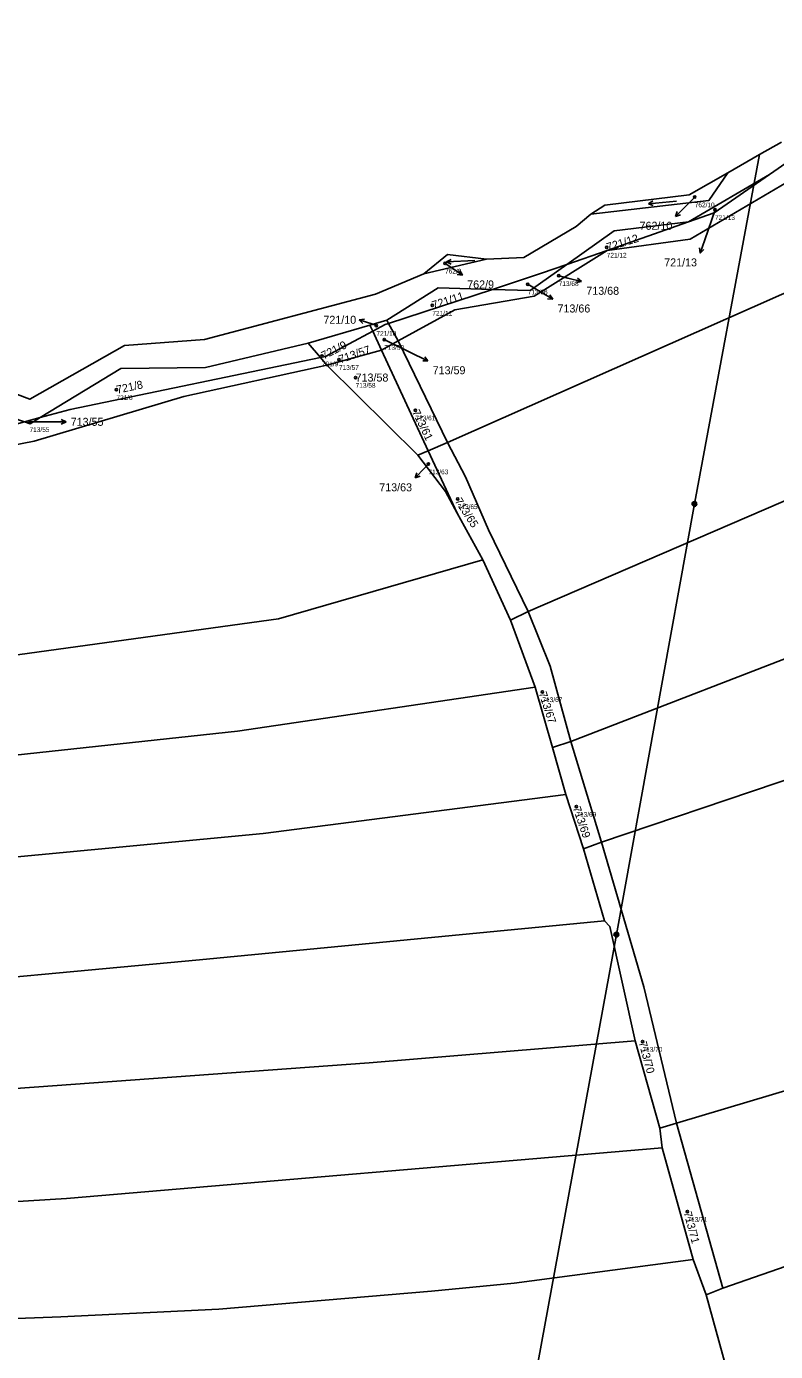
# Model space of a CAD drawing. Extents: x -732749 to -730903, y -1025757 to -1023435.
# Drawn here: x -731658.2 to -731499.2, y -1023726.5 to -1023445.1 of the extents above; entities that cross this region are included whole.
import ezdxf

# ---------------------------------------------------------------- set-up
doc = ezdxf.new("R2010")
doc.units = 0
for name, color, linetype in [('Definiční body', 7, 'Continuous'), ('Hranice parcel', 7, 'Continuous'), ('Parcelní čísla', 7, 'Continuous'), ('Polygon ku', 7, 'Continuous'), ('Polygon parcely', 7, 'Continuous'), ('Pop  PČ popisy', 7, 'Continuous'), ('Poz předměty', 7, 'Continuous'), ('Značky kultur', 7, 'Continuous')]:
    doc.layers.add(name, color=color, linetype=linetype)

msp = doc.modelspace()

# ---------------------------------------------------------------- linework, layer by layer
at = {"layer": 'Definiční body'}
for centre in [(-731516.33, -1023481.27), (-731512.03, -1023483.98), (-731535.02, -1023491.96), (-731569.33, -1023495.35), (-731545.22, -1023498), (-731551.78, -1023499.79), (-731572.05, -1023504.3), (-731583.91, -1023508.56), (-731582.26, -1023511.54), (-731595.47, -1023515.05), (-731591.87, -1023515.81), (-731588.33, -1023519.61), (-731639.12, -1023522.21), (-731657.56, -1023529.01), (-731575.63, -1023526.54), (-731572.87, -1023537.99), (-731566.64, -1023545.39), (-731548.66, -1023586.38), (-731541.46, -1023610.73), (-731527.42, -1023660.63), (-731517.88, -1023696.75)]:
    msp.add_circle(centre, 0.25, dxfattribs=at)
at = {"layer": 'Hranice parcel'}
for p, q in [((-731500.48, -1023476.49), (-731496.05, -1023473.42)), ((-731517.63, -1023486.54), (-731500.48, -1023476.49)), ((-731517.63, -1023486.54), (-731534.93, -1023492.6)), ((-731573.88, -1023497.6), (-731560.52, -1023494.48)), ((-731534.93, -1023492.6), (-731543.51, -1023495.6)), ((-731559.27, -1023500.89), (-731581.34, -1023508.11)), ((-731598.43, -1023512.27), (-731585.32, -1023508.48)), ((-731585.32, -1023508.48), (-731581.71, -1023507.44)), ((-731584.7, -1023509.77), (-731585.32, -1023508.48)), ((-731582.07, -1023508.35), (-731584.7, -1023509.77)), ((-731581.34, -1023508.11), (-731582.07, -1023508.35)), ((-731581.34, -1023508.11), (-731581.71, -1023507.44)), ((-731579.27, -1023511.84), (-731581.34, -1023508.11)), ((-731582.87, -1023513.76), (-731584.7, -1023509.77)), ((-731582.87, -1023513.76), (-731579.27, -1023511.84)), ((-731568.83, -1023533.4), (-731579.27, -1023511.84)), ((-731595.77, -1023515.38), (-731598.43, -1023512.27)), ((-731594.41, -1023516.97), (-731582.87, -1023513.76)), ((-731572.93, -1023535.14), (-731582.87, -1023513.76)), ((-731595.77, -1023515.38), (-731648.96, -1023526.4)), ((-731594.41, -1023516.97), (-731595.77, -1023515.38)), ((-731575.13, -1023536.08), (-731594.41, -1023516.97)), ((-731658.6, -1023529.02), (-731655.29, -1023528.12)), ((-731648.96, -1023526.4), (-731655.29, -1023528.12)), ((-731572.93, -1023535.14), (-731568.83, -1023533.4)), ((-731575.13, -1023536.08), (-731572.93, -1023535.14)), ((-731566.77, -1023548.41), (-731572.93, -1023535.14)), ((-731561.32, -1023558.35), (-731566.77, -1023548.41)), ((-731555.48, -1023571.11), (-731561.32, -1023558.35)), ((-731555.48, -1023571.11), (-731551.71, -1023569.31)), ((-731550.19, -1023585.37), (-731555.48, -1023571.11)), ((-731546.51, -1023598.15), (-731550.19, -1023585.37)), ((-731546.51, -1023598.15), (-731542.64, -1023596.91)), ((-731543.71, -1023608.19), (-731546.51, -1023598.15)), ((-731539.95, -1023619.68), (-731543.71, -1023608.19)), ((-731539.95, -1023619.68), (-731536.14, -1023618.29)), ((-731535.49, -1023635), (-731539.95, -1023619.68)), ((-731523.77, -1023679.04), (-731528.96, -1023660.44)), ((-731523.77, -1023679.04), (-731520.21, -1023677.99)), ((-731510.36, -1023712.98), (-731520.21, -1023677.99)), ((-731523.22, -1023683.21), (-731523.77, -1023679.04)), ((-731516.66, -1023706.91), (-731523.22, -1023683.21)), ((-731513.92, -1023714.45), (-731516.66, -1023706.91)), ((-731513.92, -1023714.45), (-731510.36, -1023712.98)), ((-731509.64, -1023729.88), (-731513.92, -1023714.45))]:
    msp.add_line(p, q, dxfattribs=at)
for points in [[(-731409.94, -1023446.72), (-731445.95, -1023454.33), (-731457.84, -1023458.26), (-731473.66, -1023466.35), (-731487.19, -1023469.88), (-731493.25, -1023476.07), (-731517.27, -1023490.22), (-731534.93, -1023492.6)], [(-731402.96, -1023461.4), (-731468.7, -1023489.01), (-731568.83, -1023533.4)], [(-731509.32, -1023476.13), (-731502.58, -1023472.27), (-731497.9, -1023469.6)], [(-731538.38, -1023484.92), (-731535.4, -1023483), (-731517.5, -1023480.8), (-731509.32, -1023476.13)], [(-731538.38, -1023484.92), (-731513.32, -1023482), (-731509.32, -1023476.13)], [(-731500.48, -1023476.49), (-731512.21, -1023484.64), (-731517.63, -1023486.54)], [(-731560.52, -1023494.48), (-731552.6, -1023494.1), (-731541.54, -1023487.52), (-731538.38, -1023484.92)], [(-731543.51, -1023495.6), (-731533.42, -1023488.43), (-731517.63, -1023486.54)], [(-731579.27, -1023511.84), (-731567.3, -1023505.19), (-731550.41, -1023502.34), (-731534.93, -1023492.6)], [(-731573.88, -1023497.6), (-731568.8, -1023493.5), (-731560.52, -1023494.48)], [(-731660.7, -1023522.99), (-731657.5, -1023524.2), (-731637.4, -1023512.8), (-731620.4, -1023511.5), (-731584.1, -1023501.9), (-731573.88, -1023497.6)], [(-731559.27, -1023500.89), (-731551.24, -1023501.1), (-731543.51, -1023495.6)], [(-731559.27, -1023500.89), (-731548.84, -1023497.47), (-731543.51, -1023495.6)], [(-731551.71, -1023569.31), (-731429.45, -1023516.57), (-731382.45, -1023496.12)], [(-731581.71, -1023507.44), (-731570.78, -1023500.58), (-731559.27, -1023500.89)], [(-731584.7, -1023509.77), (-731594.73, -1023515.17), (-731595.77, -1023515.38)], [(-731655.29, -1023528.12), (-731638.19, -1023517.7), (-731620.21, -1023517.5), (-731598.43, -1023512.27)], [(-731787.76, -1023556.85), (-731751.28, -1023551.45), (-731656.56, -1023533.13), (-731624.81, -1023523.61), (-731594.41, -1023516.97)], [(-731542.64, -1023596.91), (-731486.25, -1023575.09), (-731433.33, -1023552.65), (-731369.24, -1023526.05)], [(-731655.29, -1023528.12), (-731657.42, -1023529.42), (-731658.6, -1023529.02)], [(-731551.71, -1023569.31), (-731560.11, -1023551.96), (-731565.02, -1023540.71), (-731568.83, -1023533.4)], [(-731566.77, -1023548.41), (-731569.23, -1023543.78), (-731575.13, -1023536.08)], [(-731536.14, -1023618.29), (-731498.83, -1023605.7), (-731432.8, -1023583.26), (-731356.74, -1023553.99)], [(-731561.32, -1023558.35), (-731604.7, -1023570.83), (-731714.62, -1023585.97), (-731784.9, -1023594.59)], [(-731542.64, -1023596.91), (-731547.06, -1023580.9), (-731551.71, -1023569.31)], [(-731783, -1023614.84), (-731675.76, -1023601.42), (-731613.41, -1023594.72), (-731550.19, -1023585.37)], [(-731536.14, -1023618.29), (-731536.21, -1023618.05), (-731542.64, -1023596.91)], [(-731781.11, -1023634.23), (-731728.06, -1023628.87), (-731692.25, -1023624.46), (-731607.99, -1023616.41), (-731543.71, -1023608.19)], [(-731520.21, -1023677.99), (-731474.72, -1023664.36), (-731327.96, -1023615.47)], [(-731520.21, -1023677.99), (-731527.13, -1023649.04), (-731536.14, -1023618.29)], [(-731780.53, -1023657.03), (-731691.7, -1023649.76), (-731621.47, -1023643.24), (-731535.49, -1023635)], [(-731528.96, -1023660.44), (-731534.37, -1023636.21), (-731535.49, -1023635)], [(-731510.36, -1023712.98), (-731460.26, -1023695.57), (-731314.53, -1023643.16)], [(-731778.24, -1023678.83), (-731669.33, -1023671.21), (-731585.48, -1023665.13), (-731528.96, -1023660.44)], [(-731776.9, -1023701.02), (-731690.15, -1023696.42), (-731649.69, -1023693.94), (-731523.22, -1023683.21)], [(-731777.85, -1023723.03), (-731699.53, -1023720.93), (-731650.93, -1023719.07), (-731617.37, -1023717.48), (-731572.2, -1023713.63), (-731554.64, -1023711.92), (-731516.66, -1023706.91)]]:
    msp.add_lwpolyline(points, dxfattribs=at)
at = {"layer": 'Polygon ku'}
msp.add_lwpolyline([(-731497.9, -1023469.6), (-731502.58, -1023472.27), (-731509.32, -1023476.13), (-731517.5, -1023480.8), (-731535.4, -1023483), (-731538.38, -1023484.92), (-731541.54, -1023487.52), (-731552.6, -1023494.1), (-731560.52, -1023494.48), (-731568.8, -1023493.5), (-731573.88, -1023497.6), (-731584.1, -1023501.9), (-731620.4, -1023511.5), (-731637.4, -1023512.8), (-731657.5, -1023524.2), (-731660.7, -1023522.99)], dxfattribs=at)
at = {"layer": 'Polygon parcely'}
for points in [[(-731404.4, -1023459.1), (-731405.62, -1023456.37), (-731409.94, -1023446.72), (-731445.95, -1023454.33), (-731457.84, -1023458.26), (-731473.66, -1023466.35), (-731487.19, -1023469.88), (-731493.25, -1023476.07), (-731517.27, -1023490.22), (-731534.93, -1023492.6), (-731550.41, -1023502.34), (-731567.3, -1023505.19), (-731579.27, -1023511.84), (-731568.83, -1023533.4), (-731468.7, -1023489.01), (-731402.96, -1023461.4)], [(-731517.63, -1023486.54), (-731534.93, -1023492.6), (-731517.27, -1023490.22), (-731493.25, -1023476.07), (-731487.19, -1023469.88), (-731473.66, -1023466.35), (-731457.84, -1023458.26), (-731445.95, -1023454.33), (-731409.94, -1023446.72), (-731427.93, -1023445.05), (-731440.59, -1023448.32), (-731477.59, -1023462.86), (-731493.56, -1023471.69), (-731496.05, -1023473.42), (-731500.48, -1023476.49), (-731512.21, -1023484.64)], [(-731383.4, -1023493.9), (-731389.3, -1023483.2), (-731402.96, -1023461.4), (-731468.7, -1023489.01), (-731568.83, -1023533.4), (-731565.02, -1023540.71), (-731560.11, -1023551.96), (-731551.71, -1023569.31), (-731429.45, -1023516.57), (-731382.45, -1023496.12)], [(-731509.32, -1023476.13), (-731517.5, -1023480.8), (-731535.4, -1023483), (-731538.38, -1023484.92), (-731513.32, -1023482)], [(-731500.48, -1023476.49), (-731517.63, -1023486.54), (-731512.21, -1023484.64)], [(-731517.63, -1023486.54), (-731533.42, -1023488.43), (-731543.51, -1023495.6), (-731534.93, -1023492.6)], [(-731534.93, -1023492.6), (-731543.51, -1023495.6), (-731551.24, -1023501.1), (-731559.27, -1023500.89), (-731581.34, -1023508.11), (-731579.27, -1023511.84), (-731567.3, -1023505.19), (-731550.41, -1023502.34)], [(-731560.52, -1023494.48), (-731568.8, -1023493.5), (-731573.88, -1023497.6)], [(-731551.24, -1023501.1), (-731543.51, -1023495.6), (-731548.84, -1023497.47), (-731559.27, -1023500.89)], [(-731382.45, -1023496.12), (-731429.45, -1023516.57), (-731551.71, -1023569.31), (-731547.06, -1023580.9), (-731542.64, -1023596.91), (-731486.25, -1023575.09), (-731433.33, -1023552.65), (-731369.24, -1023526.05), (-731380.8, -1023500)], [(-731559.27, -1023500.89), (-731570.78, -1023500.58), (-731581.71, -1023507.44), (-731581.34, -1023508.11)], [(-731585.32, -1023508.48), (-731598.43, -1023512.27), (-731595.77, -1023515.38), (-731594.73, -1023515.17), (-731584.7, -1023509.77)], [(-731581.34, -1023508.11), (-731581.71, -1023507.44), (-731585.32, -1023508.48), (-731584.7, -1023509.77), (-731582.07, -1023508.35)], [(-731582.07, -1023508.35), (-731584.7, -1023509.77), (-731582.87, -1023513.76), (-731579.27, -1023511.84), (-731581.34, -1023508.11)], [(-731594.73, -1023515.17), (-731595.77, -1023515.38), (-731594.41, -1023516.97), (-731582.87, -1023513.76), (-731584.7, -1023509.77)], [(-731568.83, -1023533.4), (-731579.27, -1023511.84), (-731582.87, -1023513.76), (-731572.93, -1023535.14)], [(-731595.77, -1023515.38), (-731598.43, -1023512.27), (-731620.21, -1023517.5), (-731638.19, -1023517.7), (-731655.29, -1023528.12), (-731648.96, -1023526.4)], [(-731572.93, -1023535.14), (-731582.87, -1023513.76), (-731594.41, -1023516.97), (-731575.13, -1023536.08)], [(-731673.54, -1023533.09), (-731678.65, -1023532.15), (-731713.84, -1023539.9), (-731722.42, -1023540.72), (-731758.19, -1023548.91), (-731784.01, -1023553.5), (-731787.95, -1023554.38), (-731787.76, -1023556.85), (-731751.28, -1023551.45), (-731656.56, -1023533.13), (-731624.81, -1023523.61), (-731594.41, -1023516.97), (-731595.77, -1023515.38), (-731648.96, -1023526.4), (-731655.29, -1023528.12), (-731657.42, -1023529.42), (-731658.6, -1023529.02)], [(-731569.23, -1023543.78), (-731575.13, -1023536.08), (-731594.41, -1023516.97), (-731624.81, -1023523.61), (-731656.56, -1023533.13), (-731751.28, -1023551.45), (-731787.76, -1023556.85), (-731784.9, -1023594.59), (-731714.62, -1023585.97), (-731604.7, -1023570.83), (-731561.32, -1023558.35), (-731566.77, -1023548.41)], [(-731369.24, -1023526.05), (-731433.33, -1023552.65), (-731486.25, -1023575.09), (-731542.64, -1023596.91), (-731536.21, -1023618.05), (-731536.14, -1023618.29), (-731498.83, -1023605.7), (-731432.8, -1023583.26), (-731356.74, -1023553.99), (-731357.9, -1023551.6), (-731367.74, -1023529.42)], [(-731655.29, -1023528.12), (-731658.6, -1023529.02), (-731657.42, -1023529.42)], [(-731551.71, -1023569.31), (-731560.11, -1023551.96), (-731565.02, -1023540.71), (-731568.83, -1023533.4), (-731572.93, -1023535.14), (-731566.77, -1023548.41), (-731561.32, -1023558.35), (-731555.48, -1023571.11)], [(-731566.77, -1023548.41), (-731572.93, -1023535.14), (-731575.13, -1023536.08), (-731569.23, -1023543.78)], [(-731536.14, -1023618.29), (-731527.13, -1023649.04), (-731520.21, -1023677.99), (-731474.72, -1023664.36), (-731327.96, -1023615.47), (-731352.6, -1023562.5), (-731356.74, -1023553.99), (-731432.8, -1023583.26), (-731498.83, -1023605.7)], [(-731784.9, -1023594.59), (-731783, -1023614.84), (-731675.76, -1023601.42), (-731613.41, -1023594.72), (-731550.19, -1023585.37), (-731555.48, -1023571.11), (-731561.32, -1023558.35), (-731604.7, -1023570.83), (-731714.62, -1023585.97)], [(-731546.51, -1023598.15), (-731542.64, -1023596.91), (-731547.06, -1023580.9), (-731551.71, -1023569.31), (-731555.48, -1023571.11), (-731550.19, -1023585.37)], [(-731728.06, -1023628.87), (-731692.25, -1023624.46), (-731607.99, -1023616.41), (-731543.71, -1023608.19), (-731546.51, -1023598.15), (-731550.19, -1023585.37), (-731613.41, -1023594.72), (-731675.76, -1023601.42), (-731783, -1023614.84), (-731781.11, -1023634.23)], [(-731536.14, -1023618.29), (-731536.21, -1023618.05), (-731542.64, -1023596.91), (-731546.51, -1023598.15), (-731543.71, -1023608.19), (-731539.95, -1023619.68)], [(-731621.47, -1023643.24), (-731535.49, -1023635), (-731539.95, -1023619.68), (-731543.71, -1023608.19), (-731607.99, -1023616.41), (-731692.25, -1023624.46), (-731728.06, -1023628.87), (-731781.11, -1023634.23), (-731780.53, -1023657.03), (-731691.7, -1023649.76)], [(-731326.93, -1023617.59), (-731327.64, -1023616.13), (-731327.96, -1023615.47), (-731474.72, -1023664.36), (-731520.21, -1023677.99), (-731510.36, -1023712.98), (-731460.26, -1023695.57), (-731314.53, -1023643.16), (-731315.7, -1023640.8)], [(-731523.77, -1023679.04), (-731520.21, -1023677.99), (-731527.13, -1023649.04), (-731536.14, -1023618.29), (-731539.95, -1023619.68), (-731535.49, -1023635), (-731534.37, -1023636.21), (-731528.96, -1023660.44)], [(-731585.48, -1023665.13), (-731528.96, -1023660.44), (-731534.37, -1023636.21), (-731535.49, -1023635), (-731621.47, -1023643.24), (-731691.7, -1023649.76), (-731780.53, -1023657.03), (-731778.24, -1023678.83), (-731669.33, -1023671.21)], [(-731649.69, -1023693.94), (-731523.22, -1023683.21), (-731523.77, -1023679.04), (-731528.96, -1023660.44), (-731585.48, -1023665.13), (-731669.33, -1023671.21), (-731778.24, -1023678.83), (-731776.9, -1023701.02), (-731690.15, -1023696.42)], [(-731510.36, -1023712.98), (-731520.21, -1023677.99), (-731523.77, -1023679.04), (-731523.22, -1023683.21), (-731516.66, -1023706.91), (-731513.92, -1023714.45)], [(-731777.85, -1023723.03), (-731699.53, -1023720.93), (-731650.93, -1023719.07), (-731617.37, -1023717.48), (-731572.2, -1023713.63), (-731554.64, -1023711.92), (-731516.66, -1023706.91), (-731523.22, -1023683.21), (-731649.69, -1023693.94), (-731690.15, -1023696.42), (-731776.9, -1023701.02)], [(-731509.64, -1023729.88), (-731513.92, -1023714.45), (-731516.66, -1023706.91), (-731554.64, -1023711.92), (-731572.2, -1023713.63), (-731617.37, -1023717.48), (-731650.93, -1023719.07), (-731699.53, -1023720.93), (-731777.85, -1023723.03), (-731778.81, -1023746.54), (-731731.51, -1023745.01), (-731657.09, -1023741.64), (-731565.17, -1023736.2)]]:
    msp.add_lwpolyline(points, close=True, dxfattribs=at)
for points in [[(-731497.9, -1023469.6), (-731502.58, -1023472.27), (-731509.32, -1023476.13), (-731513.32, -1023482), (-731538.38, -1023484.92), (-731541.54, -1023487.52), (-731552.6, -1023494.1), (-731560.52, -1023494.48), (-731573.88, -1023497.6), (-731584.1, -1023501.9), (-731620.4, -1023511.5), (-731637.4, -1023512.8), (-731657.5, -1023524.2), (-731660.7, -1023522.99)], [(-731822.51, -1023559.95), (-731807.47, -1023555.13), (-731792.52, -1023548.67), (-731788.4, -1023548.39), (-731777.15, -1023547.64), (-731774.24, -1023545.4), (-731763.24, -1023548.42), (-731719.69, -1023533.6), (-731672.97, -1023524.14), (-731658.6, -1023529.02), (-731655.29, -1023528.12), (-731638.19, -1023517.7), (-731620.21, -1023517.5), (-731598.43, -1023512.27), (-731585.32, -1023508.48), (-731581.71, -1023507.44), (-731570.78, -1023500.58), (-731559.27, -1023500.89), (-731548.84, -1023497.47), (-731543.51, -1023495.6), (-731533.42, -1023488.43), (-731517.63, -1023486.54), (-731500.48, -1023476.49), (-731496.05, -1023473.42)], [(-731460.26, -1023695.57), (-731510.36, -1023712.98), (-731513.92, -1023714.45), (-731509.64, -1023729.88), (-731502.34, -1023754.59), (-731544.09, -1023759), (-731563.43, -1023760.91), (-731630.65, -1023765.7), (-731678.47, -1023768), (-731714.37, -1023769.5), (-731781.69, -1023771.07), (-731784.59, -1023789.8), (-731731.88, -1023791.31), (-731703.73, -1023789.58), (-731675.67, -1023789.64), (-731625.67, -1023788.05), (-731585.45, -1023784.98), (-731554.62, -1023783.26), (-731494.77, -1023776.99)]]:
    msp.add_lwpolyline(points, dxfattribs=at)
at = {"layer": 'Pop  PČ popisy'}
for p, q in [((-731518.32, -1023483.27), (-731520.44, -1023485.39)), ((-731516.33, -1023481.27), (-731518.32, -1023483.27)), ((-731512.03, -1023483.98), (-731514.22, -1023490.33)), ((-731520.44, -1023485.39), (-731520.09, -1023484.33)), ((-731520.44, -1023485.39), (-731519.38, -1023485.04)), ((-731515.2, -1023493.17), (-731515.34, -1023492.06)), ((-731514.22, -1023490.33), (-731515.2, -1023493.17)), ((-731515.2, -1023493.17), (-731514.4, -1023492.38)), ((-731569.33, -1023495.35), (-731568.12, -1023496.17)), ((-731568.12, -1023496.17), (-731565.63, -1023497.85)), ((-731565.63, -1023497.85), (-731566.74, -1023497.7)), ((-731565.63, -1023497.85), (-731566.18, -1023496.87)), ((-731545.22, -1023498), (-731543.26, -1023498.48)), ((-731551.78, -1023499.79), (-731549.05, -1023501.42)), ((-731543.26, -1023498.48), (-731540.35, -1023499.21)), ((-731540.35, -1023499.21), (-731541.44, -1023499.45)), ((-731540.35, -1023499.21), (-731541.2, -1023498.48)), ((-731549.05, -1023501.42), (-731546.48, -1023502.97)), ((-731546.48, -1023502.97), (-731547.59, -1023502.88)), ((-731546.48, -1023502.97), (-731547.08, -1023502.02)), ((-731587.56, -1023507.36), (-731586.46, -1023507.2)), ((-731584.71, -1023508.29), (-731587.56, -1023507.36)), ((-731587.56, -1023507.36), (-731586.77, -1023508.15)), ((-731583.91, -1023508.56), (-731584.71, -1023508.29)), ((-731582.26, -1023511.54), (-731575.67, -1023514.76)), ((-731575.67, -1023514.76), (-731572.97, -1023516.08)), ((-731572.97, -1023516.08), (-731574.09, -1023516.09)), ((-731572.97, -1023516.08), (-731573.65, -1023515.19)), ((-731652.82, -1023529.01), (-731657.56, -1023529.01)), ((-731652.82, -1023529.01), (-731649.82, -1023529.01)), ((-731649.82, -1023529.01), (-731650.82, -1023528.51)), ((-731649.82, -1023529.01), (-731650.82, -1023529.51)), ((-731573.62, -1023538.78), (-731575.7, -1023540.94)), ((-731575.7, -1023540.94), (-731575.37, -1023539.87)), ((-731572.87, -1023537.99), (-731573.62, -1023538.78)), ((-731575.7, -1023540.94), (-731574.65, -1023540.57))]:
    msp.add_line(p, q, dxfattribs=at)
at = {"layer": 'Poz předměty'}
for p, q in [((-731516.4, -1023546.46), (-731502.58, -1023472.27)), ((-731532.98, -1023637.91), (-731516.4, -1023546.46)), ((-731554.06, -1023753.06), (-731532.98, -1023637.91))]:
    msp.add_line(p, q, dxfattribs=at)
for centre, radius in [((-731516.4, -1023546.46), 0.5), ((-731516.4, -1023546.46), 0.4), ((-731516.4, -1023546.46), 0.3), ((-731516.4, -1023546.46), 0.2), ((-731516.4, -1023546.46), 0.1), ((-731532.98, -1023637.91), 0.5), ((-731532.98, -1023637.91), 0.4), ((-731532.98, -1023637.91), 0.3), ((-731532.98, -1023637.91), 0.2), ((-731532.98, -1023637.91), 0.1)]:
    msp.add_circle(centre, radius, dxfattribs=at)
at = {"layer": 'Značky kultur'}
for p, q in [((-731526.16, -1023482.68), (-731525.23, -1023482.1)), ((-731520.18, -1023482.16), (-731526.16, -1023482.68)), ((-731526.16, -1023482.68), (-731525.14, -1023483.1)), ((-731569.03, -1023495.06), (-731568.08, -1023494.51)), ((-731563.04, -1023494.74), (-731569.03, -1023495.06)), ((-731569.03, -1023495.06), (-731568.03, -1023495.51))]:
    msp.add_line(p, q, dxfattribs=at)

# ---------------------------------------------------------------- texts
at = {"layer": 'Definiční body'}
for s, p in [('762/10', (-731516.33, -1023483.43)), ('721/13', (-731512.03, -1023486.14)), ('721/12', (-731535.02, -1023494.12)), ('762/9', (-731569.33, -1023497.51)), ('713/66', (-731551.78, -1023501.95)), ('713/68', (-731545.22, -1023500.16)), ('721/11', (-731572.05, -1023506.46)), ('721/10', (-731583.91, -1023510.72)), ('713/59', (-731582.26, -1023513.7)), ('721/9', (-731595.47, -1023517.21)), ('713/57', (-731591.87, -1023517.97)), ('721/8', (-731639.12, -1023524.37)), ('713/58', (-731588.33, -1023521.77)), ('713/61', (-731575.63, -1023528.7)), ('713/55', (-731657.56, -1023531.17)), ('713/63', (-731572.87, -1023540.15)), ('713/65', (-731566.64, -1023547.55)), ('713/67', (-731548.66, -1023588.54)), ('713/69', (-731541.46, -1023612.89)), ('713/70', (-731527.42, -1023662.79)), ('713/71', (-731517.88, -1023698.91))]:
    msp.add_text(s, height=1, dxfattribs=at).set_placement(p)
at = {"layer": 'Parcelní čísla'}
for s, p in [('762/10', (-731528.05, -1023488.22)), ('721/13', (-731522.81, -1023496)), ('762/9', (-731564.64, -1023500.68)), ('713/68', (-731539.35, -1023502.03)), ('721/10', (-731595.17, -1023508.19)), ('713/66', (-731545.47, -1023505.79)), ('713/59', (-731571.97, -1023518.91)), ('713/58', (-731588.33, -1023520.46)), ('713/55', (-731648.82, -1023529.86)), ('713/63', (-731583.31, -1023543.77))]:
    msp.add_text(s, height=1.7, dxfattribs=at).set_placement(p)
for s, rotation, p in [('721/12', 17, (-731534.77, -1023492.77)), ('721/11', 18, (-731571.79, -1023505.11)), ('721/9', 27, (-731595.08, -1023515.81)), ('713/57', 19, (-731591.59, -1023516.61)), ('721/8', 12, (-731638.94, -1023523.04)), ('713/61', 296, (-731576.39, -1023526.91)), ('713/65', 303, (-731567.35, -1023545.85)), ('713/67', 288, (-731549.47, -1023586.64)), ('713/69', 289, (-731542.26, -1023611.01)), ('713/70', 285, (-731528.24, -1023660.85)), ('713/71', 285, (-731518.7, -1023696.97))]:
    msp.add_text(s, height=1.7, rotation=rotation, dxfattribs=at).set_placement(p)

doc.saveas('drawing.dxf')
